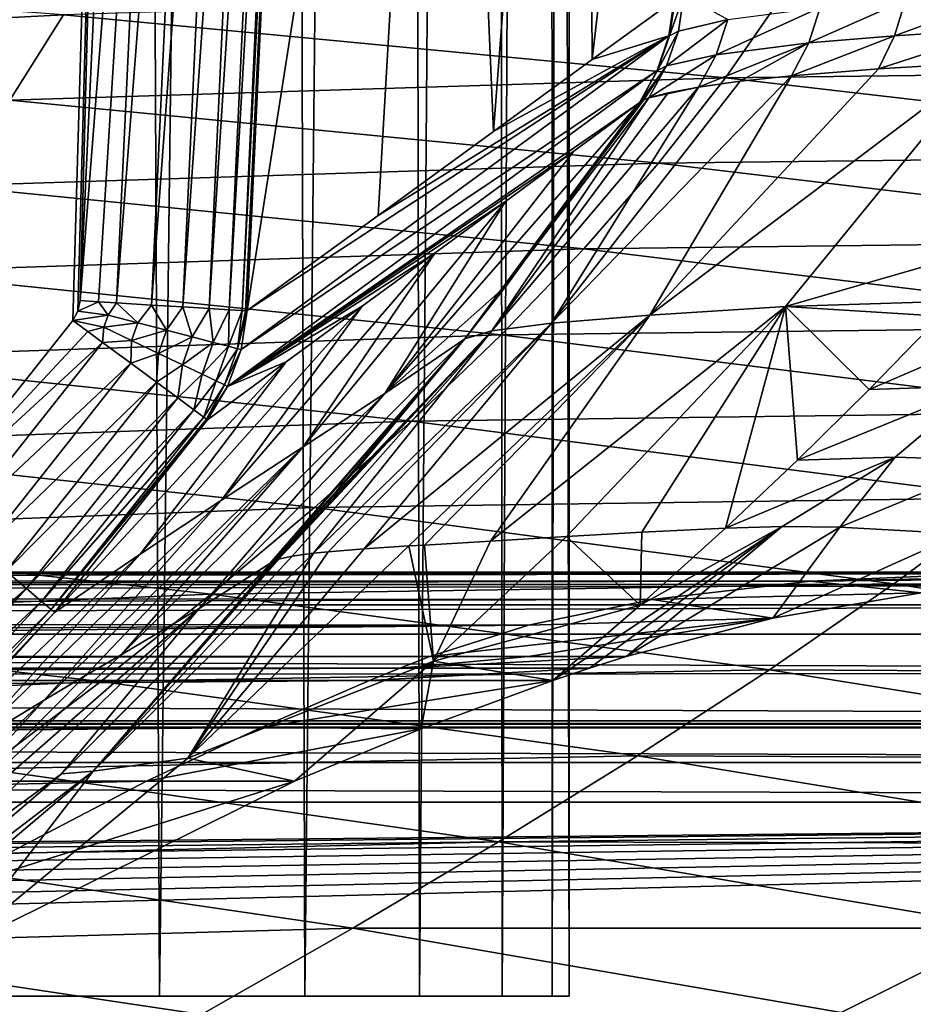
# Model space of a CAD drawing. Header units: metres. Extents: x -150 to 310, y -128 to 84.
# Tile 445 of 465: x 264.04 to 268.85, y 32.06 to 37.35. Entities that reach past the tile are written whole.
import ezdxf

# ---------------------------------------------------------------- set-up
doc = ezdxf.new("R2010")
doc.units = ezdxf.units.M
doc.layers.add('solid_26009703_SW0001_01', color=7, linetype='CONTINUOUS')

msp = doc.modelspace()

# ---------------------------------------------------------------- linework, layer by layer
at = {"layer": 'solid_26009703_SW0001_01'}
for points in [[(263.8573, 32.099998, 9.84706), (264.565948, 84.099998, 8.765393), (263.533142, 84.099998, 10.287792)], [(263.8573, 32.099998, -9.84706), (263.533142, 84.099998, -10.287792), (264.565948, 84.099998, -8.765393)], [(263.8573, 32.099998, 9.84706), (264.7966, 32.099998, 8.370223), (264.565948, 84.099998, 8.765393)], [(264.7966, 32.099998, -8.370223), (263.8573, 32.099998, -9.84706), (264.565948, 84.099998, -8.765393)], [(264.7966, 32.099998, 8.370223), (265.428894, 84.099998, 7.136945), (264.565948, 84.099998, 8.765393)], [(264.7966, 32.099998, -8.370223), (264.565948, 84.099998, -8.765393), (265.428894, 84.099998, -7.136945)], [(264.7966, 32.099998, 8.370223), (265.578522, 32.099998, 6.804354), (265.428894, 84.099998, 7.136945)], [(265.578522, 32.099998, -6.804354), (264.7966, 32.099998, -8.370223), (265.428894, 84.099998, -7.136945)], [(265.578522, 32.099998, 6.804354), (266.109314, 84.099998, 5.42968), (265.428894, 84.099998, 7.136945)], [(265.578522, 32.099998, -6.804354), (265.428894, 84.099998, -7.136945), (266.109314, 84.099998, -5.42968)], [(265.578522, 32.099998, 6.804354), (266.194885, 32.099998, 5.169191), (266.109314, 84.099998, 5.42968)], [(266.194885, 32.099998, -5.169191), (265.578522, 32.099998, -6.804354), (266.109314, 84.099998, -5.42968)], [(266.194885, 32.099998, 5.169191), (266.602783, 84.099998, 3.652678), (266.109314, 84.099998, 5.42968)], [(266.194885, 32.099998, -5.169191), (266.109314, 84.099998, -5.42968), (266.602783, 84.099998, -3.652678)], [(266.194885, 32.099998, 5.169191), (266.640991, 32.099998, 3.474618), (266.602783, 84.099998, 3.652678)], [(266.640991, 32.099998, -3.474618), (266.194885, 32.099998, -5.169191), (266.602783, 84.099998, -3.652678)], [(266.640991, 32.099998, 3.474618), (266.899353, 84.099998, 1.843907), (266.602783, 84.099998, 3.652678)], [(266.640991, 32.099998, -3.474618), (266.602783, 84.099998, -3.652678), (266.899353, 84.099998, -1.843907)], [(266.640991, 32.099998, 3.474618), (266.909241, 32.099998, 1.751996), (266.899353, 84.099998, 1.843907)], [(266.909241, 32.099998, -1.751996), (266.640991, 32.099998, -3.474618), (266.899353, 84.099998, -1.843907)], [(267, 32.099998), (267, 84.099998), (266.899353, 84.099998, 1.843907)], [(266.909241, 32.099998, -1.751996), (266.899353, 84.099998, -1.843907), (267, 84.099998)], [(266.909241, 32.099998, 1.751996), (267, 32.099998), (266.899353, 84.099998, 1.843907)], [(266.909241, 32.099998, -1.751996), (267, 84.099998), (267, 32.099998)], [(263.458466, 49.970058, 20), (264.703918, 48.545513, 20), (263.547394, 34.747684, 20)], [(264.703918, 48.545513, 20), (264.330536, 35.733948, 20), (263.547394, 34.747684, 20)], [(264.703918, 48.545513, 20), (264.357544, 35.784363, 20), (264.330536, 35.733948, 20)], [(264.703918, 48.545513, 20), (264.369232, 35.840389, 20), (264.357544, 35.784363, 20)], [(264.703918, 48.545513, 20), (264.661865, 42.096809, 20), (264.369232, 35.840389, 20)], [(267.125, 37.136391, 95.30587), (267.086914, 43.197655, 82.825661), (267.886475, 43.764168, 113.747505)], [(267.566284, 37.456158, 112.994865), (267.125, 37.136391, 95.30587), (267.886475, 43.764168, 113.747505)], [(266.593384, 36.749409, 74.000565), (266.341583, 42.626316, 51.845074), (267.086914, 43.197655, 82.825661)], [(267.125, 37.136391, 95.30587), (266.593384, 36.749409, 74.000565), (267.086914, 43.197655, 82.825661)], [(266.341583, 42.626316, 51.845074), (265.268005, 35.786865, 20.878153), (265.560822, 42.057808, 20.878136)], [(265.973572, 36.297966, 49.16069), (265.268005, 35.786865, 20.878153), (266.341583, 42.626316, 51.845074)], [(266.593384, 36.749409, 74.000565), (265.973572, 36.297966, 49.16069), (266.341583, 42.626316, 51.845074)], [(264.858948, 42.089054, 20.021875), (264.369232, 35.840389, 20), (264.661865, 42.096809, 20)], [(264.468262, 35.83429, 20.005486), (264.369232, 35.840389, 20), (264.858948, 42.089054, 20.021875)], [(264.566071, 35.828255, 20.021875), (264.468262, 35.83429, 20.005486), (264.858948, 42.089054, 20.021875)], [(264.566071, 35.828255, 20.021875), (264.858948, 42.089054, 20.021875), (265.046448, 42.0816, 20.086437)], [(264.753357, 35.8167, 20.086437), (264.566071, 35.828255, 20.021875), (265.046448, 42.0816, 20.086437)], [(264.753357, 35.8167, 20.086437), (265.046448, 42.0816, 20.086437), (265.21524, 42.074741, 20.190548)], [(264.921967, 35.806297, 20.19055), (264.753357, 35.8167, 20.086437), (265.21524, 42.074741, 20.190548)], [(264.921967, 35.806297, 20.19055), (265.21524, 42.074741, 20.190548), (265.357117, 42.068737, 20.329145)], [(265.06369, 35.797554, 20.329147), (264.921967, 35.806297, 20.19055), (265.357117, 42.068737, 20.329145)], [(265.06369, 35.797554, 20.329147), (265.357117, 42.068737, 20.329145), (265.46521, 42.063812, 20.495493)], [(265.171661, 35.790894, 20.495495), (265.06369, 35.797554, 20.329147), (265.46521, 42.063812, 20.495493)], [(265.171661, 35.790894, 20.495495), (265.46521, 42.063812, 20.495493), (265.53421, 42.060131, 20.681503)], [(265.240631, 35.78664, 20.681505), (265.171661, 35.790894, 20.495495), (265.53421, 42.060131, 20.681503)], [(265.240631, 35.78664, 20.681505), (265.53421, 42.060131, 20.681503), (265.560822, 42.057808, 20.878136)], [(265.259369, 35.785484, 20.779083), (265.240631, 35.78664, 20.681505), (265.560822, 42.057808, 20.878136)], [(265.259369, 35.785484, 20.779083), (265.560822, 42.057808, 20.878136), (265.268005, 35.786865, 20.878153)], [(264.279724, 37.377167, 222.287445), (260.712738, 37.64011, 221.941879), (260.496521, 37.18232, 223.35112)], [(271.778748, 37.087719, 221.774826), (272.103668, 37.54863, 220.26416), (268.158569, 37.498146, 221.266678)], [(267.842285, 37.039299, 222.731812), (268.158569, 37.498146, 221.266678), (264.279724, 37.377167, 222.287445)], [(271.778748, 37.087719, 221.774826), (268.158569, 37.498146, 221.266678), (267.842285, 37.039299, 222.731812)], [(268.750305, 37.263809, 123.403496), (269.388123, 37.499325, 125.539551), (269.329987, 37.302471, 125.560265)], [(268.809662, 37.457817, 123.386452), (269.388123, 37.499325, 125.539551), (268.750305, 37.263809, 123.403496)], [(267.125, 37.136391, 95.30587), (267.566284, 37.456158, 112.994865), (267.537659, 37.26347, 112.999046)], [(267.540161, 37.264854, 113.034821), (267.537659, 37.26347, 112.999046), (267.566284, 37.456158, 112.994865)], [(267.617584, 37.484093, 114.359428), (267.540161, 37.264854, 113.034821), (267.570038, 37.459492, 113.036903)], [(267.617584, 37.484093, 114.359428), (267.588165, 37.289303, 114.364006), (267.540161, 37.264854, 113.034821)], [(267.540161, 37.264854, 113.034821), (267.566284, 37.456158, 112.994865), (267.570038, 37.459492, 113.036903)], [(267.854889, 37.352558, 117.797783), (267.588165, 37.289303, 114.364006), (267.617584, 37.484093, 114.359428)], [(268.809662, 37.457817, 123.386452), (268.290009, 37.226097, 121.215942), (268.350494, 37.416782, 121.202209)], [(268.809662, 37.457817, 123.386452), (268.750305, 37.263809, 123.403496), (268.290009, 37.226097, 121.215942)], [(268.350494, 37.416782, 121.202209), (267.79187, 37.162121, 117.807632), (267.854889, 37.352558, 117.797783)], [(268.350494, 37.416782, 121.202209), (268.290009, 37.226097, 121.215942), (267.79187, 37.162121, 117.807632)], [(263.991486, 36.91848, 223.717239), (264.279724, 37.377167, 222.287445), (260.496521, 37.18232, 223.35112)], [(267.842285, 37.039299, 222.731812), (264.279724, 37.377167, 222.287445), (263.991486, 36.91848, 223.717239)], [(267.854889, 37.352558, 117.797783), (267.524475, 37.102924, 114.370033), (267.588165, 37.289303, 114.364006)], [(267.854889, 37.352558, 117.797783), (267.79187, 37.162121, 117.807632), (267.524475, 37.102924, 114.370033)], [(267.588165, 37.289303, 114.364006), (267.476044, 37.078617, 113.032921), (267.540161, 37.264854, 113.034821)], [(267.588165, 37.289303, 114.364006), (267.524475, 37.102924, 114.370033), (267.476044, 37.078617, 113.032921)], [(269.329987, 37.302471, 125.560265), (269.237579, 37.120583, 125.591019), (268.665314, 37.08638, 123.458717)], [(268.750305, 37.263809, 123.403496), (269.329987, 37.302471, 125.560265), (268.665314, 37.08638, 123.458717)], [(265.235199, 35.577354, 20.882313), (265.268005, 35.786865, 20.878153), (267.537659, 37.26347, 112.999046)], [(265.235199, 35.577354, 20.882313), (267.537659, 37.26347, 112.999046), (267.474976, 37.077621, 113.003967)], [(267.537659, 37.26347, 112.999046), (265.268005, 35.786865, 20.878153), (265.973572, 36.297966, 49.16069)], [(267.537659, 37.26347, 112.999046), (265.973572, 36.297966, 49.16069), (266.593384, 36.749409, 74.000565)], [(267.537659, 37.26347, 112.999046), (266.593384, 36.749409, 74.000565), (267.125, 37.136391, 95.30587)], [(267.476044, 37.078617, 113.032921), (267.474976, 37.077621, 113.003967), (267.537659, 37.26347, 112.999046)], [(267.540161, 37.264854, 113.034821), (267.476044, 37.078617, 113.032921), (267.537659, 37.26347, 112.999046)], [(268.290009, 37.226097, 121.215942), (267.920898, 37.019955, 119.566193), (267.696594, 36.988186, 117.820351)], [(268.290009, 37.226097, 121.215942), (267.696594, 36.988186, 117.820351), (267.79187, 37.162121, 117.807632)], [(268.290009, 37.226097, 121.215942), (268.196442, 37.049824, 121.235497), (267.920898, 37.019955, 119.566193)], [(268.750305, 37.263809, 123.403496), (268.665314, 37.08638, 123.458717), (268.196442, 37.049824, 121.235497)], [(268.750305, 37.263809, 123.403496), (268.196442, 37.049824, 121.235497), (268.290009, 37.226097, 121.215942)], [(267.79187, 37.162121, 117.807632), (267.696594, 36.988186, 117.820351), (267.428589, 36.930874, 114.377327)], [(267.79187, 37.162121, 117.807632), (267.428589, 36.930874, 114.377327), (267.524475, 37.102924, 114.370033)], [(269.237579, 37.120583, 125.591019), (268.164856, 35.809242, 125.291481), (267.434448, 35.761566, 122.276527)], [(268.665314, 37.08638, 123.458717), (269.237579, 37.120583, 125.591019), (267.434448, 35.761566, 122.276527)], [(269.237579, 37.120583, 125.591019), (269.371613, 36.155857, 128.294006), (268.164856, 35.809242, 125.291481)], [(265.163452, 35.379425, 20.886702), (267.474976, 37.077621, 113.003967), (267.380127, 36.905697, 113.009453)], [(265.163452, 35.379425, 20.886702), (265.235199, 35.577354, 20.882313), (267.474976, 37.077621, 113.003967)], [(267.474976, 37.077621, 113.003967), (267.38028, 36.907146, 113.051476), (267.380127, 36.905697, 113.009453)], [(267.524475, 37.102924, 114.370033), (267.400665, 36.918953, 113.709549), (267.38028, 36.907146, 113.051476)], [(267.524475, 37.102924, 114.370033), (267.38028, 36.907146, 113.051476), (267.476044, 37.078617, 113.032921)], [(267.476044, 37.078617, 113.032921), (267.38028, 36.907146, 113.051476), (267.474976, 37.077621, 113.003967)], [(267.524475, 37.102924, 114.370033), (267.428589, 36.930874, 114.377327), (267.400665, 36.918953, 113.709549)], [(268.196442, 37.049824, 121.235497), (268.665314, 37.08638, 123.458717), (267.434448, 35.761566, 122.276527)], [(271.399323, 36.626629, 223.275009), (271.778748, 37.087719, 221.774826), (267.842285, 37.039299, 222.731812)], [(267.482056, 36.579449, 224.188034), (267.842285, 37.039299, 222.731812), (263.991486, 36.91848, 223.717239)], [(268.196442, 37.049824, 121.235497), (267.434448, 35.761566, 122.276527), (266.906281, 35.719254, 119.149307)], [(267.920898, 37.019955, 119.566193), (268.196442, 37.049824, 121.235497), (266.906281, 35.719254, 119.149307)], [(267.696594, 36.988186, 117.820351), (267.920898, 37.019955, 119.566193), (266.906281, 35.719254, 119.149307)], [(271.399323, 36.626629, 223.275009), (267.842285, 37.039299, 222.731812), (267.482056, 36.579449, 224.188034)], [(267.696594, 36.988186, 117.820351), (266.906281, 35.719254, 119.149307), (266.585358, 35.678833, 116.038506)], [(267.533478, 36.957886, 116.088142), (267.696594, 36.988186, 117.820351), (266.585358, 35.678833, 116.038506)], [(267.428589, 36.930874, 114.377327), (267.533478, 36.957886, 116.088142), (266.585358, 35.678833, 116.038506)], [(267.428589, 36.930874, 114.377327), (267.696594, 36.988186, 117.820351), (267.533478, 36.957886, 116.088142)], [(267.482056, 36.579449, 224.188034), (263.991486, 36.91848, 223.717239), (263.669281, 36.457916, 225.139862)], [(265.163452, 35.379425, 20.886702), (267.380127, 36.905697, 113.009453), (267.025116, 36.643475, 99.017616)], [(267.380127, 36.905697, 113.009453), (266.664307, 35.921597, 113.033379), (266.008575, 35.341335, 94.658813)], [(267.025116, 36.643475, 99.017616), (267.380127, 36.905697, 113.009453), (266.008575, 35.341335, 94.658813)], [(267.428589, 36.930874, 114.377327), (266.585358, 35.678833, 116.038506), (266.440002, 35.635063, 113.039932)], [(267.400665, 36.918953, 113.709549), (267.428589, 36.930874, 114.377327), (266.440002, 35.635063, 113.039932)], [(267.38028, 36.907146, 113.051476), (267.400665, 36.918953, 113.709549), (266.440002, 35.635063, 113.039932)], [(267.38028, 36.907146, 113.051476), (266.440002, 35.635063, 113.039932), (266.664307, 35.921597, 113.033379)], [(267.38028, 36.907146, 113.051476), (266.664307, 35.921597, 113.033379), (267.380127, 36.905697, 113.009453)], [(265.163452, 35.379425, 20.886702), (267.025116, 36.643475, 99.017616), (266.657898, 36.373539, 84.478638)], [(266.657898, 36.373539, 84.478638), (267.025116, 36.643475, 99.017616), (266.008575, 35.341335, 94.658813)], [(270.967163, 36.165348, 224.763535), (271.399323, 36.626629, 223.275009), (267.482056, 36.579449, 224.188034)], [(267.079376, 36.118477, 225.634552), (267.482056, 36.579449, 224.188034), (263.669281, 36.457916, 225.139862)], [(270.967163, 36.165348, 224.763535), (267.482056, 36.579449, 224.188034), (267.079376, 36.118477, 225.634552)], [(267.079376, 36.118477, 225.634552), (263.669281, 36.457916, 225.139862), (263.31427, 35.995277, 226.554855)], [(265.163452, 35.379425, 20.886702), (266.657898, 36.373539, 84.478638), (266.279205, 36.096943, 69.389977)], [(266.657898, 36.373539, 84.478638), (266.008575, 35.341335, 94.658813), (265.569427, 35.053829, 76.213829)], [(266.279205, 36.096943, 69.389977), (266.657898, 36.373539, 84.478638), (265.569427, 35.053829, 76.213829)], [(270.48407, 35.703869, 226.239243), (270.967163, 36.165348, 224.763535), (267.079376, 36.118477, 225.634552)], [(266.635712, 35.656265, 227.070557), (267.079376, 36.118477, 225.634552), (263.31427, 35.995277, 226.554855)], [(270.48407, 35.703869, 226.239243), (267.079376, 36.118477, 225.634552), (266.635712, 35.656265, 227.070557)], [(268.164856, 35.809242, 125.291481), (269.371613, 36.155857, 128.294006), (269.075775, 35.838078, 128.225998)], [(266.279205, 36.096943, 69.389977), (265.569427, 35.053829, 76.213829), (265.130096, 34.767872, 57.77029)], [(265.886932, 35.810417, 53.759262), (266.279205, 36.096943, 69.389977), (265.130096, 34.767872, 57.77029)], [(265.163452, 35.379425, 20.886702), (266.279205, 36.096943, 69.389977), (265.886932, 35.810417, 53.759262)], [(266.635712, 35.656265, 227.070557), (263.31427, 35.995277, 226.554855), (262.927643, 35.530357, 227.9617)], [(266.664307, 35.921597, 113.033379), (266.440002, 35.635063, 113.039932), (266.008575, 35.341335, 94.658813)], [(264.468262, 35.83429, 20.005486), (264.357544, 35.784363, 20), (264.369232, 35.840389, 20)], [(264.519836, 35.762203, 20.01465), (264.357544, 35.784363, 20), (264.468262, 35.83429, 20.005486)], [(264.519836, 35.762203, 20.01465), (264.468262, 35.83429, 20.005486), (264.566071, 35.828255, 20.021875)], [(264.519836, 35.762203, 20.01465), (264.566071, 35.828255, 20.021875), (264.679993, 35.720818, 20.061569)], [(264.679993, 35.720818, 20.061569), (264.566071, 35.828255, 20.021875), (264.753357, 35.8167, 20.086437)], [(264.679993, 35.720818, 20.061569), (264.753357, 35.8167, 20.086437), (264.834381, 35.680923, 20.1429)], [(265.886932, 35.810417, 53.759262), (265.130096, 34.767872, 57.77029), (264.692017, 34.477161, 39.331886)], [(265.47879, 35.510731, 37.594116), (265.886932, 35.810417, 53.759262), (264.692017, 34.477161, 39.331886)], [(264.834381, 35.680923, 20.1429), (264.753357, 35.8167, 20.086437), (264.921967, 35.806297, 20.19055)], [(264.834381, 35.680923, 20.1429), (264.921967, 35.806297, 20.19055), (264.972778, 35.645161, 20.256849)], [(264.972778, 35.645161, 20.256849), (264.921967, 35.806297, 20.19055), (265.06369, 35.797554, 20.329147)], [(264.972778, 35.645161, 20.256849), (265.06369, 35.797554, 20.329147), (265.08609, 35.615879, 20.397423)], [(265.08609, 35.615879, 20.397423), (265.06369, 35.797554, 20.329147), (265.171661, 35.790894, 20.495495)], [(265.163452, 35.379425, 20.886702), (265.886932, 35.810417, 53.759262), (265.47879, 35.510731, 37.594116)], [(268.164856, 35.809242, 125.291481), (266.987122, 34.571747, 125.012009), (266.578308, 34.547272, 123.322655)], [(267.434448, 35.761566, 122.276527), (268.164856, 35.809242, 125.291481), (266.578308, 34.547272, 123.322655)], [(268.164856, 35.809242, 125.291481), (267.392181, 34.595226, 126.468506), (266.987122, 34.571747, 125.012009)], [(268.164856, 35.809242, 125.291481), (267.842438, 34.617348, 127.96389), (267.392181, 34.595226, 126.468506)], [(268.164856, 35.809242, 125.291481), (268.228455, 34.982174, 128.042099), (267.842438, 34.617348, 127.96389)], [(268.164856, 35.809242, 125.291481), (269.075775, 35.838078, 128.225998), (268.997772, 35.755974, 128.208389)], [(268.164856, 35.809242, 125.291481), (268.997772, 35.755974, 128.208389), (268.613922, 35.361877, 128.123688)], [(268.164856, 35.809242, 125.291481), (268.613922, 35.361877, 128.123688), (268.228455, 34.982174, 128.042099)], [(264.519836, 35.762203, 20.01465), (264.330536, 35.733948, 20), (264.357544, 35.784363, 20)], [(264.519836, 35.762203, 20.01465), (264.496704, 35.696918, 20.014755), (264.330536, 35.733948, 20)], [(264.519836, 35.762203, 20.01465), (264.679993, 35.720818, 20.061569), (264.496704, 35.696918, 20.014755)], [(265.08609, 35.615879, 20.397423), (265.171661, 35.790894, 20.495495), (265.168213, 35.594658, 20.555418)], [(265.168213, 35.594658, 20.555418), (265.171661, 35.790894, 20.495495), (265.240631, 35.78664, 20.681505)], [(265.168213, 35.594658, 20.555418), (265.240631, 35.78664, 20.681505), (265.217072, 35.582035, 20.720312)], [(265.217072, 35.582035, 20.720312), (265.259369, 35.785484, 20.779083), (265.268005, 35.786865, 20.878153)], [(265.217072, 35.582035, 20.720312), (265.268005, 35.786865, 20.878153), (265.235199, 35.577354, 20.882313)], [(265.217072, 35.582035, 20.720312), (265.240631, 35.78664, 20.681505), (265.259369, 35.785484, 20.779083)], [(267.434448, 35.761566, 122.276527), (266.138947, 34.521141, 121.088264), (265.898346, 34.505318, 119.521179)], [(266.906281, 35.719254, 119.149307), (267.434448, 35.761566, 122.276527), (265.898346, 34.505318, 119.521179)], [(267.434448, 35.761566, 122.276527), (266.222626, 34.526249, 121.562012), (266.138947, 34.521141, 121.088264)], [(267.434448, 35.761566, 122.276527), (266.578308, 34.547272, 123.322655), (266.222626, 34.526249, 121.562012)], [(268.613922, 35.361877, 128.123688), (268.997772, 35.755974, 128.208389), (269.567566, 35.772049, 129.745605)], [(269.210846, 35.382332, 129.778152), (268.613922, 35.361877, 128.123688), (269.567566, 35.772049, 129.745605)], [(264.411163, 35.674419, 20.0056), (263.547394, 34.747684, 20), (264.330536, 35.733948, 20)], [(264.496704, 35.696918, 20.014755), (264.411163, 35.674419, 20.0056), (264.330536, 35.733948, 20)], [(264.496704, 35.696918, 20.014755), (264.490814, 35.61565, 20.022324), (264.411163, 35.674419, 20.0056)], [(264.496704, 35.696918, 20.014755), (264.646576, 35.625553, 20.062016), (264.490814, 35.61565, 20.022324)], [(264.679993, 35.720818, 20.061569), (264.646576, 35.625553, 20.062016), (264.496704, 35.696918, 20.014755)], [(264.679993, 35.720818, 20.061569), (264.834381, 35.680923, 20.1429), (264.646576, 35.625553, 20.062016)], [(266.906281, 35.719254, 119.149307), (265.704071, 34.489811, 117.893959), (265.62558, 34.481972, 117.069542)], [(266.585358, 35.678833, 116.038506), (266.906281, 35.719254, 119.149307), (265.62558, 34.481972, 117.069542)], [(266.906281, 35.719254, 119.149307), (265.898346, 34.505318, 119.521179), (265.704071, 34.489811, 117.893959)], [(269.951813, 35.242176, 227.700928), (270.48407, 35.703869, 226.239243), (266.635712, 35.656265, 227.070557)], [(266.152588, 35.192699, 228.495255), (266.635712, 35.656265, 227.070557), (262.927643, 35.530357, 227.9617)], [(264.411163, 35.674419, 20.0056), (264.490814, 35.61565, 20.022324), (263.547394, 34.747684, 20)], [(264.834381, 35.680923, 20.1429), (264.790955, 35.556801, 20.143927), (264.646576, 35.625553, 20.062016)], [(264.834381, 35.680923, 20.1429), (264.972778, 35.645161, 20.256849), (264.790955, 35.556801, 20.143927)], [(264.972778, 35.645161, 20.256849), (264.920227, 35.495243, 20.258638), (264.790955, 35.556801, 20.143927)], [(264.972778, 35.645161, 20.256849), (265.08609, 35.615879, 20.397423), (264.920227, 35.495243, 20.258638)], [(266.440002, 35.635063, 113.039932), (265.390717, 34.42754, 112.037407), (265.009308, 34.185066, 95.040756)], [(266.008575, 35.341335, 94.658813), (266.440002, 35.635063, 113.039932), (265.009308, 34.185066, 95.040756)], [(266.440002, 35.635063, 113.039932), (265.40213, 34.433716, 112.552742), (265.390717, 34.42754, 112.037407)], [(266.440002, 35.635063, 113.039932), (265.899994, 34.983879, 113.054581), (265.40213, 34.433716, 112.552742)], [(266.585358, 35.678833, 116.038506), (265.424011, 34.444588, 113.481018), (265.413605, 34.439774, 113.066849)], [(266.585358, 35.678833, 116.038506), (265.413605, 34.439774, 113.066849), (265.658661, 34.709183, 113.06076)], [(266.585358, 35.678833, 116.038506), (265.436676, 34.449238, 113.892143), (265.424011, 34.444588, 113.481018)], [(266.585358, 35.678833, 116.038506), (265.510864, 34.466469, 115.50061), (265.436676, 34.449238, 113.892143)], [(266.585358, 35.678833, 116.038506), (265.62558, 34.481972, 117.069542), (265.510864, 34.466469, 115.50061)], [(266.585358, 35.678833, 116.038506), (265.658661, 34.709183, 113.06076), (266.440002, 35.635063, 113.039932)], [(266.440002, 35.635063, 113.039932), (265.658661, 34.709183, 113.06076), (265.899994, 34.983879, 113.054581)], [(269.951813, 35.242176, 227.700928), (266.635712, 35.656265, 227.070557), (266.152588, 35.192699, 228.495255)], [(264.490814, 35.61565, 20.022324), (263.699005, 34.61842, 20.022324), (263.547394, 34.747684, 20)], [(264.490814, 35.61565, 20.022324), (264.643158, 35.503246, 20.088181), (263.699005, 34.61842, 20.022324)], [(264.646576, 35.625553, 20.062016), (264.643158, 35.503246, 20.088181), (264.490814, 35.61565, 20.022324)], [(264.646576, 35.625553, 20.062016), (264.790955, 35.556801, 20.143927), (264.643158, 35.503246, 20.088181)], [(265.08609, 35.615879, 20.397423), (265.025848, 35.44495, 20.400051), (264.920227, 35.495243, 20.258638)], [(265.08609, 35.615879, 20.397423), (265.168213, 35.594658, 20.555418), (265.025848, 35.44495, 20.400051)], [(265.168213, 35.594658, 20.555418), (265.102112, 35.408638, 20.558825), (265.025848, 35.44495, 20.400051)], [(265.168213, 35.594658, 20.555418), (265.217072, 35.582035, 20.720312), (265.102112, 35.408638, 20.558825)], [(265.217072, 35.582035, 20.720312), (265.147125, 35.387203, 20.724327), (265.102112, 35.408638, 20.558825)], [(265.217072, 35.582035, 20.720312), (265.235199, 35.577354, 20.882313), (265.147125, 35.387203, 20.724327)], [(266.152588, 35.192699, 228.495255), (262.927643, 35.530357, 227.9617), (262.510651, 35.062954, 229.359924)], [(264.790955, 35.556801, 20.143927), (264.779968, 35.402283, 20.194309), (264.643158, 35.503246, 20.088181)], [(264.790955, 35.556801, 20.143927), (264.920227, 35.495243, 20.258638), (264.779968, 35.402283, 20.194309)], [(265.147125, 35.387203, 20.724327), (265.235199, 35.577354, 20.882313), (265.163452, 35.379425, 20.886702)], [(264.643158, 35.503246, 20.088181), (263.843018, 34.49551, 20.088196), (263.699005, 34.61842, 20.022324)], [(264.643158, 35.503246, 20.088181), (264.779968, 35.402283, 20.194309), (263.843018, 34.49551, 20.088196)], [(265.47879, 35.510731, 37.594116), (264.232025, 34.163525, 20.892473), (265.05545, 35.199013, 20.892)], [(265.47879, 35.510731, 37.594116), (264.692017, 34.477161, 39.331886), (264.232025, 34.163525, 20.892473)], [(264.920227, 35.495243, 20.258638), (264.894531, 35.31776, 20.335459), (264.779968, 35.402283, 20.194309)], [(264.920227, 35.495243, 20.258638), (265.025848, 35.44495, 20.400051), (264.894531, 35.31776, 20.335459)], [(265.163452, 35.379425, 20.886702), (265.47879, 35.510731, 37.594116), (265.05545, 35.199013, 20.892)], [(265.025848, 35.44495, 20.400051), (264.981079, 35.253883, 20.504635), (264.894531, 35.31776, 20.335459)], [(265.025848, 35.44495, 20.400051), (265.102112, 35.408638, 20.558825), (264.981079, 35.253883, 20.504635)], [(264.779968, 35.402283, 20.194309), (263.972382, 34.385113, 20.194344), (263.843018, 34.49551, 20.088196)], [(264.779968, 35.402283, 20.194309), (264.894531, 35.31776, 20.335459), (263.972382, 34.385113, 20.194344)], [(265.102112, 35.408638, 20.558825), (265.03537, 35.213825, 20.693436), (264.981079, 35.253883, 20.504635)], [(265.102112, 35.408638, 20.558825), (265.147125, 35.387203, 20.724327), (265.03537, 35.213825, 20.693436)], [(265.147125, 35.387203, 20.724327), (265.0495, 35.2034, 20.792288), (265.03537, 35.213825, 20.693436)], [(265.147125, 35.387203, 20.724327), (265.163452, 35.379425, 20.886702), (265.0495, 35.2034, 20.792288)], [(265.163452, 35.379425, 20.886702), (265.05545, 35.199013, 20.892), (265.0495, 35.2034, 20.792288)], [(268.228455, 34.982174, 128.042099), (268.613922, 35.361877, 128.123688), (269.210846, 35.382332, 129.778152)], [(268.754547, 34.999187, 129.567993), (268.228455, 34.982174, 128.042099), (269.210846, 35.382332, 129.778152)], [(269.322845, 34.980724, 131.060318), (268.754547, 34.999187, 129.567993), (269.210846, 35.382332, 129.778152)], [(264.894531, 35.31776, 20.335459), (264.080658, 34.292713, 20.335503), (263.972382, 34.385113, 20.194344)], [(264.894531, 35.31776, 20.335459), (264.981079, 35.253883, 20.504635), (264.080658, 34.292713, 20.335503)], [(266.008575, 35.341335, 94.658813), (265.009308, 34.185066, 95.040756), (264.590332, 33.935913, 76.458344)], [(265.569427, 35.053829, 76.213829), (266.008575, 35.341335, 94.658813), (264.590332, 33.935913, 76.458344)], [(264.981079, 35.253883, 20.504635), (264.162476, 34.222885, 20.504667), (264.080658, 34.292713, 20.335503)], [(264.981079, 35.253883, 20.504635), (265.03537, 35.213825, 20.693436), (264.162476, 34.222885, 20.504667)], [(265.03537, 35.213825, 20.693436), (264.213776, 34.179096, 20.693447), (264.162476, 34.222885, 20.504667)], [(265.03537, 35.213825, 20.693436), (265.0495, 35.2034, 20.792288), (264.213776, 34.179096, 20.693447)], [(269.372253, 34.780258, 229.147446), (269.951813, 35.242176, 227.700928), (266.152588, 35.192699, 228.495255)], [(265.63147, 34.727661, 229.907852), (266.152588, 35.192699, 228.495255), (262.510651, 35.062954, 229.359924)], [(265.0495, 35.2034, 20.792288), (265.05545, 35.199013, 20.892), (264.213776, 34.179096, 20.693447)], [(265.05545, 35.199013, 20.892), (264.232025, 34.163525, 20.892473), (264.213776, 34.179096, 20.693447)], [(269.372253, 34.780258, 229.147446), (266.152588, 35.192699, 228.495255), (265.63147, 34.727661, 229.907852)], [(265.63147, 34.727661, 229.907852), (262.510651, 35.062954, 229.359924), (262.064484, 34.592861, 230.749054)], [(265.569427, 35.053829, 76.213829), (264.399139, 33.824684, 67.969391), (264.175873, 33.691929, 58.061531)], [(265.130096, 34.767872, 57.77029), (265.569427, 35.053829, 76.213829), (264.175873, 33.691929, 58.061531)], [(265.569427, 35.053829, 76.213829), (264.590332, 33.935913, 76.458344), (264.399139, 33.824684, 67.969391)], [(267.842438, 34.617348, 127.96389), (268.228455, 34.982174, 128.042099), (268.754547, 34.999187, 129.567993)], [(268.147034, 34.624981, 128.910904), (267.842438, 34.617348, 127.96389), (268.754547, 34.999187, 129.567993)], [(268.457001, 34.622601, 129.825882), (268.147034, 34.624981, 128.910904), (268.754547, 34.999187, 129.567993)], [(268.457001, 34.622601, 129.825882), (268.754547, 34.999187, 129.567993), (269.322845, 34.980724, 131.060318)], [(265.899994, 34.983879, 113.054581), (265.658661, 34.709183, 113.06076), (265.40213, 34.433716, 112.552742)], [(269.10556, 34.58606, 131.543869), (268.457001, 34.622601, 129.825882), (269.322845, 34.980724, 131.060318)], [(265.130096, 34.767872, 57.77029), (264.175873, 33.691929, 58.061531), (263.762085, 33.441593, 39.713192)], [(264.692017, 34.477161, 39.331886), (265.130096, 34.767872, 57.77029), (263.762085, 33.441593, 39.713192)], [(268.747131, 34.3181, 230.577606), (269.372253, 34.780258, 229.147446), (265.63147, 34.727661, 229.907852)], [(272.585602, 34.293133, 229.918304), (269.372253, 34.780258, 229.147446), (268.747131, 34.3181, 230.577606)], [(265.073914, 34.261032, 231.307571), (265.63147, 34.727661, 229.907852), (262.064484, 34.592861, 230.749054)], [(268.747131, 34.3181, 230.577606), (265.63147, 34.727661, 229.907852), (265.073914, 34.261032, 231.307571)], [(265.658661, 34.709183, 113.06076), (265.413605, 34.439774, 113.066849), (265.40213, 34.433716, 112.552742)], [(265.073914, 34.261032, 231.307571), (262.064484, 34.592861, 230.749054), (261.59079, 34.11985, 232.128723)], [(266.912811, 33.797848, 127.788521), (267.383484, 34.202724, 127.875153), (268.147034, 34.624981, 128.910904)], [(267.110596, 33.863445, 128.223022), (266.912811, 33.797848, 127.788521), (268.147034, 34.624981, 128.910904)], [(266.987122, 34.571747, 125.012009), (267.392181, 34.595226, 126.468506), (267.383484, 34.202724, 127.875153)], [(267.308197, 33.925819, 128.653641), (267.110596, 33.863445, 128.223022), (268.147034, 34.624981, 128.910904)], [(267.308197, 33.925819, 128.653641), (268.147034, 34.624981, 128.910904), (268.457001, 34.622601, 129.825882)], [(268.095947, 34.133011, 130.335678), (267.308197, 33.925819, 128.653641), (268.457001, 34.622601, 129.825882)], [(267.383484, 34.202724, 127.875153), (267.842438, 34.617348, 127.96389), (268.147034, 34.624981, 128.910904)], [(267.392181, 34.595226, 126.468506), (267.842438, 34.617348, 127.96389), (267.383484, 34.202724, 127.875153)], [(268.095947, 34.133011, 130.335678), (268.457001, 34.622601, 129.825882), (269.10556, 34.58606, 131.543869)], [(268.894562, 34.268417, 131.878754), (268.095947, 34.133011, 130.335678), (269.10556, 34.58606, 131.543869)], [(266.138947, 34.521141, 121.088264), (266.222626, 34.526249, 121.562012), (266.270874, 33.900833, 124.860001)], [(266.222626, 34.526249, 121.562012), (266.578308, 34.547272, 123.322655), (266.270874, 33.900833, 124.860001)], [(266.270874, 33.900833, 124.860001), (266.987122, 34.571747, 125.012009), (267.383484, 34.202724, 127.875153)], [(266.578308, 34.547272, 123.322655), (266.987122, 34.571747, 125.012009), (266.270874, 33.900833, 124.860001)], [(264.692017, 34.477161, 39.331886), (263.762085, 33.441593, 39.713192), (263.338165, 33.188259, 20.893064)], [(264.692017, 34.477161, 39.331886), (263.338165, 33.188259, 20.893064), (264.232025, 34.163525, 20.892473)], [(264.439117, 33.310104, 117.011528), (265.62558, 34.481972, 117.069542), (264.948669, 33.379169, 120.924812)], [(265.510864, 34.466469, 115.50061), (265.62558, 34.481972, 117.069542), (264.439117, 33.310104, 117.011528)], [(264.948669, 33.379169, 120.924812), (266.138947, 34.521141, 121.088264), (266.270874, 33.900833, 124.860001)], [(265.898346, 34.505318, 119.521179), (266.138947, 34.521141, 121.088264), (264.948669, 33.379169, 120.924812)], [(265.704071, 34.489811, 117.893959), (265.898346, 34.505318, 119.521179), (264.948669, 33.379169, 120.924812)], [(265.62558, 34.481972, 117.069542), (265.704071, 34.489811, 117.893959), (264.948669, 33.379169, 120.924812)], [(265.40213, 34.433716, 112.552742), (265.413605, 34.439774, 113.066849), (264.268677, 33.29538, 113.093071)], [(264.439117, 33.310104, 117.011528), (264.268677, 33.29538, 113.093071), (265.413605, 34.439774, 113.066849)], [(265.009308, 34.185066, 95.040756), (265.40213, 34.433716, 112.552742), (264.268677, 33.29538, 113.093071)], [(265.436676, 34.449238, 113.892143), (265.510864, 34.466469, 115.50061), (264.439117, 33.310104, 117.011528)], [(265.424011, 34.444588, 113.481018), (265.436676, 34.449238, 113.892143), (264.439117, 33.310104, 117.011528)], [(265.424011, 34.444588, 113.481018), (264.439117, 33.310104, 117.011528), (265.413605, 34.439774, 113.066849)], [(265.009308, 34.185066, 95.040756), (265.390717, 34.42754, 112.037407), (265.40213, 34.433716, 112.552742)], [(227.6474, 34.314499, 137.696564), (229.256088, 34.373852, 136.141403), (270.743927, 34.373848, 136.141449)], [(227.6474, 34.314499, 137.696564), (270.743927, 34.373848, 136.141449), (272.352661, 34.314495, 137.696625)], [(229.256088, 34.373852, 136.141403), (230.582535, 34.380898, 134.585037), (270.743927, 34.373848, 136.141449)], [(230.582535, 34.380898, 134.585037), (269.41745, 34.380898, 134.585037), (270.743927, 34.373848, 136.141449)], [(231.504959, 34.346169, 133.272812), (269.41745, 34.380898, 134.585037), (230.582535, 34.380898, 134.585037)], [(231.504959, 34.346169, 133.272812), (268.296295, 34.332218, 132.95636), (269.41745, 34.380898, 134.585037)], [(263.972382, 34.385113, 20.194344), (264.080658, 34.292713, 20.335503), (263.096466, 33.426044, 20.196173)], [(268.296295, 34.332218, 132.95636), (269.746918, 34.346939, 133.29187), (270.695862, 34.380898, 134.585037)], [(269.41745, 34.380898, 134.585037), (268.296295, 34.332218, 132.95636), (270.695862, 34.380898, 134.585037)], [(225.746277, 34.204208, 139.234207), (227.6474, 34.314499, 137.696564), (272.352661, 34.314495, 137.696625)], [(225.746277, 34.204208, 139.234207), (272.352661, 34.314495, 137.696625), (274.253784, 34.204205, 139.234268)], [(231.504959, 34.346169, 133.272812), (232.318726, 34.268024, 131.87326), (268.296295, 34.332218, 132.95636)], [(232.318726, 34.268024, 131.87326), (267.447449, 34.233112, 131.414093), (268.296295, 34.332218, 132.95636)], [(268.078278, 33.855694, 231.99025), (268.747131, 34.3181, 230.577606), (265.073914, 34.261032, 231.307571)], [(268.296295, 34.332218, 132.95636), (267.447449, 34.233112, 131.414093), (268.894562, 34.268417, 131.878754)], [(271.856598, 33.834373, 231.369217), (268.747131, 34.3181, 230.577606), (268.078278, 33.855694, 231.99025)], [(268.296295, 34.332218, 132.95636), (268.894562, 34.268417, 131.878754), (269.746918, 34.346939, 133.29187)], [(271.856598, 33.834373, 231.369217), (272.585602, 34.293133, 229.918304), (268.747131, 34.3181, 230.577606)], [(232.318726, 34.268024, 131.87326), (233.056046, 34.134136, 130.346451), (267.447449, 34.233112, 131.414093)], [(264.481964, 33.792652, 232.693787), (265.073914, 34.261032, 231.307571), (261.59079, 34.11985, 232.128723)], [(264.080658, 34.292713, 20.335503), (263.198242, 33.32592, 20.338905), (263.096466, 33.426044, 20.196173)], [(264.080658, 34.292713, 20.335503), (264.162476, 34.222885, 20.504667), (263.198242, 33.32592, 20.338905)], [(268.078278, 33.855694, 231.99025), (265.073914, 34.261032, 231.307571), (264.481964, 33.792652, 232.693787)], [(267.447449, 34.233112, 131.414093), (268.095947, 34.133011, 130.335678), (268.894562, 34.268417, 131.878754)], [(233.056046, 34.134136, 130.346451), (266.782776, 34.094315, 129.979233), (267.447449, 34.233112, 131.414093)], [(264.162476, 34.222885, 20.504667), (263.27475, 33.250626, 20.509867), (263.198242, 33.32592, 20.338905)], [(264.162476, 34.222885, 20.504667), (264.213776, 34.179096, 20.693447), (263.27475, 33.250626, 20.509867)], [(267.447449, 34.233112, 131.414093), (266.782776, 34.094315, 129.979233), (268.095947, 34.133011, 130.335678)], [(223.542557, 34.046326, 140.738251), (225.746277, 34.204208, 139.234207), (274.253784, 34.204205, 139.234268)], [(223.542557, 34.046326, 140.738251), (274.253784, 34.204205, 139.234268), (276.457489, 34.046322, 140.738281)], [(263.109222, 32.525425, 76.244926), (265.009308, 34.185066, 95.040756), (263.488342, 32.721947, 94.701599)], [(263.109222, 32.525425, 76.244926), (264.590332, 33.935913, 76.458344), (265.009308, 34.185066, 95.040756)], [(264.213776, 34.179096, 20.693447), (263.322205, 33.203949, 20.700459), (263.27475, 33.250626, 20.509867)], [(264.213776, 34.179096, 20.693447), (264.232025, 34.163525, 20.892473), (263.322205, 33.203949, 20.700459)], [(264.232025, 34.163525, 20.892473), (263.338165, 33.188259, 20.893064), (263.322205, 33.203949, 20.700459)], [(263.488342, 32.721947, 94.701599), (265.009308, 34.185066, 95.040756), (264.268677, 33.29538, 113.093071)], [(266.270874, 33.900833, 124.860001), (267.383484, 34.202724, 127.875153), (266.912811, 33.797848, 127.788521)], [(233.056046, 34.134136, 130.346451), (233.749176, 33.925819, 128.653641), (266.782776, 34.094315, 129.979233)], [(264.481964, 33.792652, 232.693787), (261.59079, 34.11985, 232.128723), (261.091705, 33.643661, 233.498672)], [(266.779602, 33.925819, 128.653641), (268.095947, 34.133011, 130.335678), (266.250854, 33.925819, 128.653641)], [(266.782776, 34.094315, 129.979233), (266.250854, 33.925819, 128.653641), (268.095947, 34.133011, 130.335678)], [(266.779602, 33.925819, 128.653641), (267.308197, 33.925819, 128.653641), (268.095947, 34.133011, 130.335678)], [(220.753189, 33.818741, 142.368561), (223.542557, 34.046326, 140.738251), (279.031219, 33.83704, 142.251602)], [(223.542557, 34.046326, 140.738251), (276.457489, 34.046322, 140.738281), (279.031219, 33.83704, 142.251602)], [(233.749176, 33.925819, 128.653641), (249.999832, 33.925819, 128.653641), (266.782776, 34.094315, 129.979233)], [(249.999832, 33.925819, 128.653641), (266.250854, 33.925819, 128.653641), (266.782776, 34.094315, 129.979233)], [(233.911682, 33.863125, 128.220856), (266.088806, 33.863132, 128.220917), (266.250854, 33.925819, 128.653641)], [(233.911682, 33.863125, 128.220856), (266.250854, 33.925819, 128.653641), (249.999832, 33.925819, 128.653641)], [(264.399139, 33.824684, 67.969391), (264.590332, 33.935913, 76.458344), (263.109222, 32.525425, 76.244926)], [(264.948669, 33.379169, 120.924812), (266.270874, 33.900833, 124.860001), (265.52301, 33.256634, 124.713943)], [(266.204315, 33.537914, 126.215584), (265.52301, 33.256634, 124.713943), (266.270874, 33.900833, 124.860001)], [(266.088806, 33.863132, 128.220917), (267.110596, 33.863445, 128.223022), (267.308197, 33.925819, 128.653641)], [(266.779602, 33.925819, 128.653641), (266.088806, 33.863132, 128.220917), (267.308197, 33.925819, 128.653641)], [(266.779602, 33.925819, 128.653641), (266.250854, 33.925819, 128.653641), (266.088806, 33.863132, 128.220917)], [(266.204315, 33.537914, 126.215584), (266.270874, 33.900833, 124.860001), (266.912811, 33.797848, 127.788521)], [(220.753189, 33.818741, 142.368561), (279.031219, 33.83704, 142.251602), (281.85083, 33.581394, 143.738922)], [(233.911682, 33.863125, 128.220856), (234.073685, 33.797848, 127.788521), (266.088806, 33.863132, 128.220917)], [(234.073685, 33.797848, 127.788521), (250, 33.797848, 127.788521), (266.088806, 33.863132, 128.220917)], [(250, 33.797848, 127.788521), (265.926392, 33.797848, 127.788521), (266.088806, 33.863132, 128.220917)], [(267.368225, 33.392963, 233.384476), (268.078278, 33.855694, 231.99025), (264.481964, 33.792652, 232.693787)], [(265.926392, 33.797848, 127.788521), (266.912811, 33.797848, 127.788521), (267.110596, 33.863445, 128.223022)], [(266.088806, 33.863132, 128.220917), (265.926392, 33.797848, 127.788521), (267.110596, 33.863445, 128.223022)], [(271.076599, 33.376949, 232.797134), (268.078278, 33.855694, 231.99025), (267.368225, 33.392963, 233.384476)], [(271.076599, 33.376949, 232.797134), (271.856598, 33.834373, 231.369217), (268.078278, 33.855694, 231.99025)], [(220.753189, 33.818741, 142.368561), (281.85083, 33.581394, 143.738922), (218.184708, 33.581394, 143.738922)], [(234.656509, 33.545372, 126.257912), (265.343018, 33.545162, 126.256714), (265.926392, 33.797848, 127.788521)], [(234.656509, 33.545372, 126.257912), (265.926392, 33.797848, 127.788521), (250, 33.797848, 127.788521)], [(263.858276, 33.322319, 234.066055), (264.481964, 33.792652, 232.693787), (261.091705, 33.643661, 233.498672)], [(264.175873, 33.691929, 58.061531), (264.399139, 33.824684, 67.969391), (263.109222, 32.525425, 76.244926)], [(267.368225, 33.392963, 233.384476), (264.481964, 33.792652, 232.693787), (263.858276, 33.322319, 234.066055)], [(265.343018, 33.545162, 126.256714), (266.204315, 33.537914, 126.215584), (266.912811, 33.797848, 127.788521)], [(265.343018, 33.545162, 126.256714), (266.912811, 33.797848, 127.788521), (265.926392, 33.797848, 127.788521)], [(262.730652, 32.331139, 57.784782), (264.175873, 33.691929, 58.061531), (263.109222, 32.525425, 76.244926)], [(263.762085, 33.441593, 39.713192), (264.175873, 33.691929, 58.061531), (262.730652, 32.331139, 57.784782)], [(217.965561, 33.56163, 143.842987), (218.184708, 33.581394, 143.738922), (282.053345, 33.561947, 143.841324)], [(218.184708, 33.581394, 143.738922), (281.85083, 33.581394, 143.738922), (282.053345, 33.561947, 143.841324)], [(216.006058, 33.355789, 144.858429), (217.744492, 33.542385, 143.9431), (283.994232, 33.355755, 144.858582)], [(217.744492, 33.542385, 143.9431), (217.965561, 33.56163, 143.842987), (282.255432, 33.542393, 143.943069)], [(217.744492, 33.542385, 143.9431), (282.255432, 33.542393, 143.943069), (283.994232, 33.355755, 144.858582)], [(217.965561, 33.56163, 143.842987), (282.053345, 33.561947, 143.841324), (282.255432, 33.542393, 143.943069)], [(234.656509, 33.545372, 126.257912), (235.272385, 33.256634, 124.713936), (265.343018, 33.545162, 126.256714)], [(235.272385, 33.256634, 124.713936), (264.727631, 33.256634, 124.713936), (265.343018, 33.545162, 126.256714)], [(265.343018, 33.545162, 126.256714), (264.727631, 33.256634, 124.713936), (266.204315, 33.537914, 126.215584)], [(264.727631, 33.256634, 124.713936), (265.52301, 33.256634, 124.713943), (266.204315, 33.537914, 126.215584)], [(263.701447, 32.352539, 120.737854), (264.948669, 33.379169, 120.924812), (265.52301, 33.256634, 124.713943)], [(264.439117, 33.310104, 117.011528), (264.948669, 33.379169, 120.924812), (263.701447, 32.352539, 120.737854)], [(266.620087, 32.929775, 234.759598), (267.368225, 33.392963, 233.384476), (263.858276, 33.322319, 234.066055)], [(270.248566, 32.920883, 234.200806), (267.368225, 33.392963, 233.384476), (266.620087, 32.929775, 234.759598)], [(270.248566, 32.920883, 234.200806), (271.076599, 33.376949, 232.797134), (267.368225, 33.392963, 233.384476)], [(216.006058, 33.355789, 144.858429), (285.633423, 33.142666, 145.804123), (214.366592, 33.142666, 145.804123)], [(216.006058, 33.355789, 144.858429), (283.994232, 33.355755, 144.858582), (285.633423, 33.142666, 145.804123)], [(264.439117, 33.310104, 117.011528), (263.029846, 32.235134, 113.117859), (264.268677, 33.29538, 113.093071)], [(263.16745, 32.234627, 116.986893), (263.029846, 32.235134, 113.117859), (264.439117, 33.310104, 117.011528)], [(263.16745, 32.234627, 116.986893), (264.439117, 33.310104, 117.011528), (263.701447, 32.352539, 120.737854)], [(266.620087, 32.929775, 234.759598), (263.858276, 33.322319, 234.066055), (263.205536, 32.849827, 235.423965)], [(236.491516, 32.621136, 121.817169), (264.727631, 33.256634, 124.713936), (235.272385, 33.256634, 124.713936)], [(236.491516, 32.621136, 121.817169), (263.508392, 32.621086, 121.816956), (264.727631, 33.256634, 124.713936)], [(263.488342, 32.721947, 94.701599), (264.268677, 33.29538, 113.093071), (263.029846, 32.235134, 113.117859)], [(263.508392, 32.621086, 121.816956), (263.701447, 32.352539, 120.737854), (265.52301, 33.256634, 124.713943)], [(264.727631, 33.256634, 124.713936), (263.508392, 32.621086, 121.816956), (265.52301, 33.256634, 124.713943)], [(255.041092, 32.842091, 147.075653), (214.366592, 33.142666, 145.804123), (285.633423, 33.142666, 145.804123)], [(255.409927, 32.833172, 147.113373), (255.041092, 32.842091, 147.075653), (285.633423, 33.142666, 145.804123)], [(255.762848, 32.808918, 147.215988), (255.409927, 32.833172, 147.113373), (285.633423, 33.142666, 145.804123)], [(256.09082, 32.770248, 147.379562), (255.762848, 32.808918, 147.215988), (285.633423, 33.142666, 145.804123)], [(256.383392, 32.718056, 147.600357), (256.09082, 32.770248, 147.379562), (285.633423, 33.142666, 145.804123)], [(256.627686, 32.654808, 147.867905), (256.383392, 32.718056, 147.600357), (285.633423, 33.142666, 145.804123)], [(256.818268, 32.582169, 148.175186), (256.627686, 32.654808, 147.867905), (285.633423, 33.142666, 145.804123)], [(256.94751, 32.502415, 148.512573), (256.818268, 32.582169, 148.175186), (285.633423, 33.142666, 145.804123)], [(257.010559, 32.41946, 148.86351), (256.94751, 32.502415, 148.512573), (285.633423, 33.142666, 145.804123)], [(273.054352, 31.368559, 153.309128), (257.010559, 32.41946, 148.86351), (285.633423, 33.142666, 145.804123)], [(265.837128, 32.465992, 236.114975), (266.620087, 32.929775, 234.759598), (263.205536, 32.849827, 235.423965)], [(269.37616, 32.466129, 235.5793), (266.620087, 32.929775, 234.759598), (265.837128, 32.465992, 236.114975)], [(269.37616, 32.466129, 235.5793), (270.248566, 32.920883, 234.200806), (266.620087, 32.929775, 234.759598)], [(265.837128, 32.465992, 236.114975), (263.205536, 32.849827, 235.423965), (262.526398, 32.374981, 236.767075)], [(265.022461, 32.001484, 237.449966), (265.837128, 32.465992, 236.114975), (262.526398, 32.374981, 236.767075)], [(268.463135, 32.012627, 236.931702), (265.837128, 32.465992, 236.114975), (265.022461, 32.001484, 237.449966)], [(268.463135, 32.012627, 236.931702), (269.37616, 32.466129, 235.5793), (265.837128, 32.465992, 236.114975)], [(272.125549, 31.931477, 236.525192), (269.37616, 32.466129, 235.5793), (268.463135, 32.012627, 236.931702)], [(257.010559, 32.41946, 148.86351), (266.267944, 28.802444, 164.164551), (260.267944, 26.411697, 174.278122)], [(272.267944, 31.193192, 154.05098), (266.267944, 28.802444, 164.164551), (257.010559, 32.41946, 148.86351)], [(272.483063, 31.262924, 153.755997), (272.267944, 31.193192, 154.05098), (257.010559, 32.41946, 148.86351)], [(272.746033, 31.321512, 153.508148), (272.483063, 31.262924, 153.755997), (257.010559, 32.41946, 148.86351)], [(273.054352, 31.368559, 153.309128), (272.746033, 31.321512, 153.508148), (257.010559, 32.41946, 148.86351)], [(265.022461, 32.001484, 237.449966), (262.526398, 32.374981, 236.767075), (261.823486, 31.897568, 238.094955)], [(258, 32.099998, -14.142136), (267, 32.099998), (266.909241, 32.099998, 1.751996)], [(258, 32.099998, -14.142136), (266.909241, 32.099998, -1.751996), (267, 32.099998)], [(258, 32.099998, -14.142136), (266.909241, 32.099998, 1.751996), (266.640991, 32.099998, 3.474618)], [(258, 32.099998, -14.142136), (266.640991, 32.099998, 3.474618), (266.194885, 32.099998, 5.169191)], [(258, 32.099998, -14.142136), (266.194885, 32.099998, 5.169191), (265.578522, 32.099998, 6.804354)], [(258, 32.099998, -14.142136), (265.578522, 32.099998, 6.804354), (264.7966, 32.099998, 8.370223)], [(258, 32.099998, -14.142136), (264.7966, 32.099998, 8.370223), (263.8573, 32.099998, 9.84706)], [(258, 32.099998, -14.142136), (263.8573, 32.099998, -9.84706), (264.7966, 32.099998, -8.370223)], [(258, 32.099998, -14.142136), (264.7966, 32.099998, -8.370223), (265.578522, 32.099998, -6.804354)], [(258, 32.099998, -14.142136), (265.578522, 32.099998, -6.804354), (266.194885, 32.099998, -5.169191)], [(258, 32.099998, -14.142136), (266.194885, 32.099998, -5.169191), (266.640991, 32.099998, -3.474618)], [(258, 32.099998, -14.142136), (266.640991, 32.099998, -3.474618), (266.909241, 32.099998, -1.751996)]]:
    msp.add_3dface(points, dxfattribs=at)

doc.saveas('drawing.dxf')
